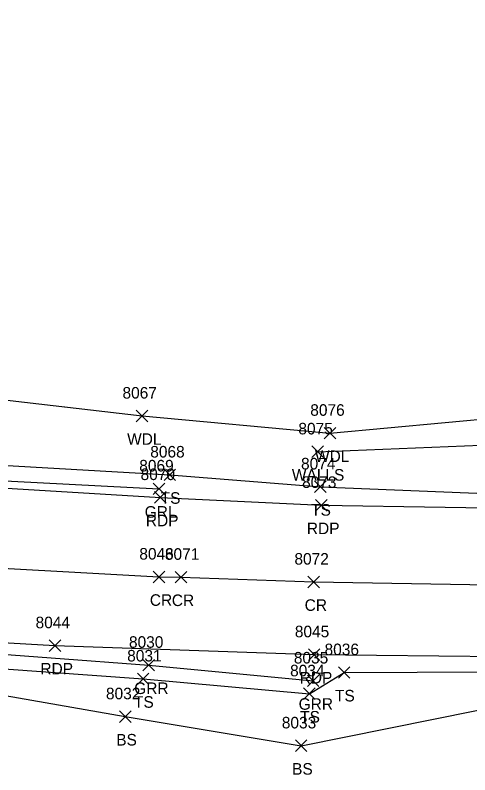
# Model space of a CAD drawing. Extents: x 1611797 to 1633212, y 298978 to 305475.
# Drawn here: x 1626469 to 1626547.6, y 304039.6 to 304171.1 of the extents above; entities that cross this region are included whole.
import ezdxf

# ---------------------------------------------------------------- set-up
doc = ezdxf.new("R2010")
doc.units = 0
for name, color, linetype in [('L_A', 7, 'Continuous'), ('L_I', 7, 'Continuous'), ('L_TIC', 7, 'Continuous'), ('LAWA', 7, 'Continuous'), ('LELB', 7, 'Continuous'), ('LWS', 7, 'Continuous'), ('P_A', 7, 'Continuous'), ('P_I', 7, 'Continuous'), ('P_TIC', 7, 'Continuous'), ('PET', 7, 'Continuous'), ('PRC', 7, 'Continuous'), ('R_A', 7, 'Continuous'), ('R_I', 7, 'Continuous'), ('R_TIC', 7, 'Continuous'), ('RGR', 7, 'Continuous')]:
    doc.layers.add(name, color=color, linetype=linetype)

msp = doc.modelspace()

# ---------------------------------------------------------------- linework, layer by layer
at = {"layer": 'L_TIC'}
for points in [[(1626489.94, 304100.74), (1626491.94, 304102.74)], [(1626491.94, 304100.74), (1626489.94, 304102.74)], [(1626522.4, 304097.76), (1626524.4, 304099.76)], [(1626524.4, 304097.76), (1626522.4, 304099.76)], [(1626520.28, 304094.54), (1626522.28, 304096.54)], [(1626522.28, 304094.54), (1626520.28, 304096.54)], [(1626494.74, 304090.54), (1626496.74, 304092.54)], [(1626496.74, 304090.54), (1626494.74, 304092.54)], [(1626520.75, 304088.48), (1626522.75, 304090.48)], [(1626522.75, 304088.48), (1626520.75, 304090.48)], [(1626524.87, 304056.34), (1626526.87, 304058.34)], [(1626526.87, 304056.34), (1626524.87, 304058.34)], [(1626490.13, 304055.25), (1626492.13, 304057.25)], [(1626492.13, 304055.25), (1626490.13, 304057.25)], [(1626518.85, 304052.68), (1626520.85, 304054.68)], [(1626520.85, 304052.68), (1626518.85, 304054.68)], [(1626487.03, 304048.71), (1626489.03, 304050.71)], [(1626489.03, 304048.71), (1626487.03, 304050.71)], [(1626517.43, 304043.67), (1626519.43, 304045.67)], [(1626519.43, 304043.67), (1626517.43, 304045.67)]]:
    msp.add_lwpolyline(points, dxfattribs=at)
at = {"layer": 'LAWA'}
msp.add_lwpolyline([(1626411.4, 304108.8), (1626433.48, 304103.67), (1626464.08, 304104.85), (1626490.94, 304101.74), (1626523.4, 304098.76), (1626563.28, 304102.44), (1626619.9, 304099.63), (1626656.6, 304102.22), (1626707.19, 304104), (1626757.02, 304101.61), (1626804.97, 304106.39), (1626848.36, 304112.49)], dxfattribs=at)
at = {"layer": 'LELB'}
for points in [[(1626402.5, 304096.46), (1626404.41, 304099.04), (1626434.37, 304097.26), (1626454.51, 304093.93), (1626495.74, 304091.54), (1626521.75, 304089.48), (1626564.41, 304087.76), (1626615.8, 304087.95), (1626659.41, 304089.7), (1626710.33, 304091.49), (1626757.81, 304093.55), (1626806.27, 304095.96), (1626854.88, 304099.64), (1626923.33, 304107.56), (1626950.99, 304112)], [(1626431.93, 304060.14), (1626432.82, 304060.82), (1626458.21, 304058.64), (1626491.13, 304056.25), (1626519.85, 304053.68), (1626525.87, 304057.34), (1626563.71, 304057.52), (1626614.22, 304057.09), (1626665.78, 304058.53), (1626710.59, 304060.11), (1626759.5, 304062.86), (1626805.43, 304066.17), (1626856.9, 304070.8), (1626925.67, 304078.9), (1626970.23, 304083.92), (1626990.1, 304087.67), (1627011.12, 304091.27), (1627044.38, 304095.81), (1627054.94, 304097.26), (1627059.57, 304091.47), (1627080.36, 304096.49), (1627098.18, 304106.6), (1627107.69, 304104.45), (1627107.01, 304095.79)], [(1626430.45, 304058.77), (1626432.38, 304056.01), (1626458, 304054.98), (1626488.03, 304049.71), (1626518.43, 304044.67), (1626563.89, 304053.8), (1626614.67, 304053.34), (1626666.22, 304055.09), (1626710.82, 304056.35), (1626760.2, 304060.3), (1626805.92, 304062.62), (1626857.19, 304069), (1626925.24, 304076.74), (1626970.23, 304083.92), (1626981.11, 304084.87), (1627008.47, 304084.12), (1627011.36, 304089.07), (1627045.29, 304092.38), (1627050, 304088.72)]]:
    msp.add_lwpolyline(points, dxfattribs=at)
at = {"layer": 'LWS'}
msp.add_lwpolyline([(1626521.28, 304095.54), (1626566.44, 304097.35), (1626616.08, 304095.4), (1626658.1, 304098.21), (1626707.92, 304099.39), (1626757.02, 304101.61), (1626805.81, 304103.56), (1626822.22, 304105.82), (1626824.45, 304105.99), (1626849.59, 304107.5), (1626919.29, 304119.58), (1626946.29, 304124.17)], dxfattribs=at)
at = {"layer": 'P_TIC'}
for points in [[(1626493.11, 304086.64), (1626495.11, 304088.64)], [(1626495.11, 304086.64), (1626493.11, 304088.64)], [(1626520.93, 304085.28), (1626522.93, 304087.28)], [(1626522.93, 304085.28), (1626520.93, 304087.28)], [(1626492.85, 304072.88), (1626494.85, 304074.88)], [(1626494.85, 304072.88), (1626492.85, 304074.88)], [(1626496.65, 304072.84), (1626498.65, 304074.84)], [(1626498.65, 304072.84), (1626496.65, 304074.84)], [(1626519.61, 304072.01), (1626521.61, 304074.01)], [(1626521.61, 304072.01), (1626519.61, 304074.01)], [(1626474.87, 304061), (1626476.87, 304063)], [(1626476.87, 304061), (1626474.87, 304063)], [(1626519.68, 304059.44), (1626521.68, 304061.44)], [(1626521.68, 304059.44), (1626519.68, 304061.44)]]:
    msp.add_lwpolyline(points, dxfattribs=at)
at = {"layer": 'PET'}
for points in [[(1626422.36, 304092.84), (1626452.38, 304090.28), (1626453.21, 304090.13), (1626494.11, 304087.64), (1626521.93, 304086.28), (1626564.69, 304085.58), (1626615.54, 304085.22), (1626659.76, 304086.64), (1626709.96, 304089.06), (1626758.34, 304091.64), (1626806.31, 304094.34), (1626855.04, 304098.3), (1626923.44, 304106.26), (1626951.21, 304110.07), (1626969.86, 304113.2), (1626993.76, 304116.64), (1627006.46, 304118.33), (1627039.46, 304123.73), (1627092.78, 304133.08), (1627131.99, 304140.97), (1627175.11, 304149.46), (1627222.32, 304158.79), (1627238.87, 304161.57), (1627283.53, 304171.07)], [(1626446.72, 304063.67), (1626475.87, 304062), (1626520.68, 304060.44), (1626563.8, 304060.02), (1626614.17, 304059.74), (1626665.08, 304061.02), (1626710.69, 304062.75), (1626758.81, 304065.32), (1626804.98, 304068.2), (1626856.57, 304072.49), (1626925.27, 304080.38), (1626969.42, 304086.72), (1626989.59, 304089.61), (1627011.24, 304092.89), (1627043.71, 304098.34), (1627079.12, 304104.5), (1627105.31, 304109.58), (1627124.39, 304113.37), (1627185.68, 304125), (1627188.56, 304124.83), (1627228.43, 304133.78), (1627254.61, 304139.52), (1627277.47, 304143.8)]]:
    msp.add_lwpolyline(points, dxfattribs=at)
at = {"layer": 'PRC'}
msp.add_lwpolyline([(1626435.35, 304077.38), (1626453.26, 304076.13), (1626493.85, 304073.88), (1626497.65, 304073.84), (1626520.61, 304073.01), (1626564.48, 304072.31), (1626614.67, 304072.34), (1626661.66, 304073.19), (1626710.51, 304075.26), (1626758.46, 304077.58), (1626805.35, 304080.48), (1626855.63, 304084.98), (1626924.65, 304092.69), (1626963.91, 304098.24), (1627010.17, 304105.61), (1627041.6, 304110.61), (1627093.94, 304119.66), (1627134.22, 304127.97), (1627176.76, 304136.44), (1627224.97, 304146.23), (1627250.94, 304151.35), (1627286.78, 304158.21)], dxfattribs=at)
at = {"layer": 'R_TIC'}
for points in [[(1626492.85, 304088.13), (1626494.85, 304090.13)], [(1626494.85, 304088.13), (1626492.85, 304090.13)], [(1626491.09, 304057.62), (1626493.09, 304059.62)], [(1626493.09, 304057.62), (1626491.09, 304059.62)], [(1626519.51, 304054.9), (1626521.51, 304056.9)], [(1626521.51, 304054.9), (1626519.51, 304056.9)]]:
    msp.add_lwpolyline(points, dxfattribs=at)
at = {"layer": 'RGR'}
for points in [[(1626422.37, 304093.56), (1626433.98, 304092.56), (1626452.79, 304091.24), (1626493.85, 304089.13)], [(1626448.14, 304062.06), (1626458.29, 304061.13), (1626492.09, 304058.62), (1626520.51, 304055.9)]]:
    msp.add_lwpolyline(points, dxfattribs=at)

# ---------------------------------------------------------------- texts
at = {"layer": 'L_A'}
for s, p in [('WDL', (1626488.35, 304096.74)), ('WDL', (1626520.82, 304093.76)), ('WALLS', (1626516.83, 304090.54)), ('TS', (1626494.15, 304086.54)), ('TS', (1626520.16, 304084.48)), ('TS', (1626524.28, 304052.34)), ('TS', (1626489.54, 304051.25)), ('TS', (1626518.26, 304048.68)), ('BS', (1626486.47, 304044.71)), ('BS', (1626516.87, 304039.67))]:
    msp.add_text(s, height=2, dxfattribs=at).set_placement(p)
at = {"layer": 'L_I'}
for s, p in [('8067', (1626487.55, 304104.74)), ('8076', (1626520.01, 304101.76)), ('8075', (1626517.95, 304098.54)), ('8068', (1626492.35, 304094.54)), ('8074', (1626518.41, 304092.48)), ('8036', (1626522.48, 304060.34)), ('8031', (1626488.36, 304059.25)), ('8034', (1626516.52, 304056.68)), ('8032', (1626484.69, 304052.71)), ('8033', (1626515.09, 304047.67))]:
    msp.add_text(s, height=2, dxfattribs=at).set_placement(p)
at = {"layer": 'P_A'}
for s, p in [('RDP', (1626491.59, 304082.64)), ('RDP', (1626519.42, 304081.28)), ('CR', (1626492.28, 304068.88)), ('CR', (1626496.08, 304068.84)), ('CR', (1626519.04, 304068.01)), ('RDP', (1626473.36, 304057)), ('RDP', (1626518.17, 304055.44))]:
    msp.add_text(s, height=2, dxfattribs=at).set_placement(p)
at = {"layer": 'P_I'}
for s, p in [('8070', (1626490.68, 304090.64)), ('8073', (1626518.59, 304089.28)), ('8046', (1626490.46, 304076.88)), ('8071', (1626494.88, 304076.84)), ('8072', (1626517.27, 304076.01)), ('8044', (1626472.53, 304065)), ('8045', (1626517.34, 304063.44))]:
    msp.add_text(s, height=2, dxfattribs=at).set_placement(p)
at = {"layer": 'R_A'}
for s, p in [('GRL', (1626491.39, 304084.13)), ('GRR', (1626489.58, 304053.62)), ('GRR', (1626518, 304050.9))]:
    msp.add_text(s, height=2, dxfattribs=at).set_placement(p)
at = {"layer": 'R_I'}
for s, p in [('8069', (1626490.45, 304092.13)), ('8030', (1626488.67, 304061.62)), ('8035', (1626517.17, 304058.9))]:
    msp.add_text(s, height=2, dxfattribs=at).set_placement(p)

doc.saveas('drawing.dxf')
